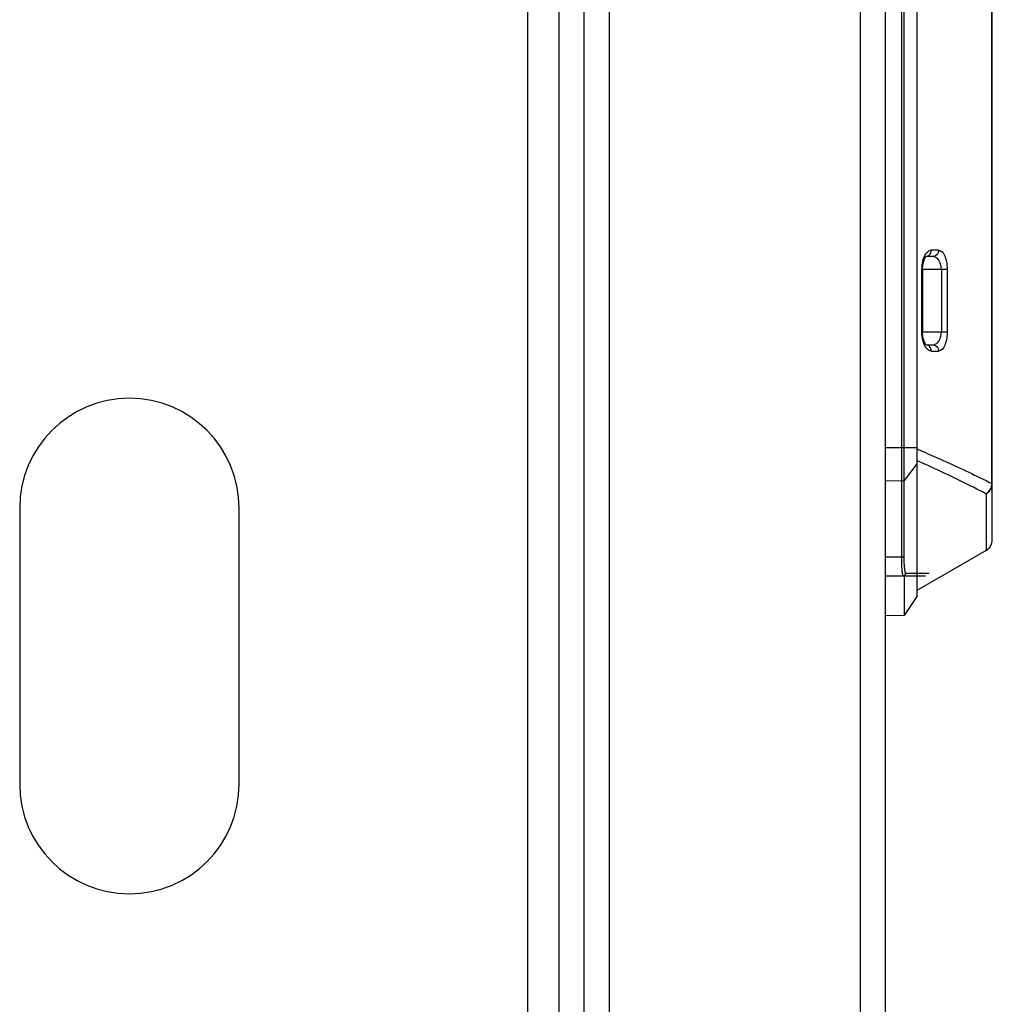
# Model space of a CAD drawing. Header units: millimetres. Extents: x 1117 to 38156, y -1945 to 7303.
# Tile 789 of 831: x 30487 to 30565, y 5668 to 5747. Entities that reach past the tile are written whole.
import ezdxf

# ---------------------------------------------------------------- set-up
doc = ezdxf.new("R2010")
doc.units = ezdxf.units.MM

msp = doc.modelspace()

# ---------------------------------------------------------------- linework, layer by layer
at = {"color": 7, "linetype": 'Continuous'}
for p, q in [((30527.605, 4816.838), (30527.605, 6016.838)), ((30530.105, 4816.838), (30530.105, 6016.838)), ((30554.105, 5956.338), (30554.105, 4856.338)), ((30556.105, 5956.338), (30556.105, 4856.338)), ((30532.105, 4858.338), (30532.105, 5954.338)), ((30534.105, 5936.338), (30534.105, 4876.338)), ((30558.618, 5848.446), (30558.618, 5700.799)), ((30557.613, 5712.675), (30557.613, 5842.549)), ((30557.424, 5703.938), (30557.424, 5834.938)), ((30557.623, 5703.938), (30557.623, 5834.938)), ((30564.602, 5709.798), (30564.602, 5752.901)), ((30564.648, 5705.319), (30564.648, 5752.901)), ((30560.357, 5728.393), (30559.783, 5728.393)), ((30559.901, 5727.89), (30559.369, 5727.89)), ((30559.035, 5721.86), (30559.035, 5726.885)), ((30559.035, 5726.885), (30561.043, 5726.885)), ((30559.089, 5726.886), (30559.09, 5726.96)), ((30559.089, 5726.885), (30559.089, 5721.86)), ((30560.584, 5726.885), (30560.584, 5721.86)), ((30561.043, 5726.885), (30561.043, 5721.86)), ((30561.043, 5721.86), (30559.035, 5721.86)), ((30559.09, 5721.77), (30559.089, 5721.86)), ((30559.372, 5720.855), (30559.342, 5720.885)), ((30559.372, 5720.855), (30559.901, 5720.855)), ((30559.382, 5720.845), (30559.372, 5720.855)), ((30559.783, 5720.353), (30560.357, 5720.353)), ((30556.105, 5712.659), (30557.613, 5712.675)), ((30557.613, 5712.675), (30558.618, 5712.675)), ((30558.717, 5711.58), (30558.618, 5711.623)), ((30558.712, 5711.58), (30558.618, 5711.623)), ((30558.618, 5711.372), (30557.613, 5710.038)), ((30556.105, 5710.023), (30557.613, 5710.038)), ((30564.648, 5709.798), (30564.602, 5709.798)), ((30564.145, 5708.977), (30564.145, 5704.449)), ((30487.105, 5707.838), (30487.105, 5685.838)), ((30504.605, 5685.838), (30504.605, 5707.838)), ((30564.145, 5704.449), (30558.618, 5701.258)), ((30556.105, 5703.938), (30557.623, 5703.938)), ((30556.105, 5702.438), (30559.331, 5702.438)), ((30557.613, 5702.438), (30557.613, 5699.274)), ((30557.751, 5702.638), (30559.605, 5702.638)), ((30558.618, 5700.799), (30557.613, 5699.274)), ((30557.613, 5699.274), (30556.105, 5699.248))]:
    msp.add_line(p, q, dxfattribs=at)
for points in [[(30559.09, 5726.96), (30559.11, 5727.204), (30559.153, 5727.431), (30559.215, 5727.631), (30559.289, 5727.784), (30559.355, 5727.874), (30559.369, 5727.888)], [(30559.342, 5720.885), (30559.266, 5721.002), (30559.182, 5721.208), (30559.118, 5721.481), (30559.09, 5721.77)]]:
    msp.add_lwpolyline(points, dxfattribs=at)
for centre, radius, start, end in [((30561.874, 5726.885), 2.839, 177.42359, 179.99664), ((30495.855, 5707.838), 8.75, 0, 180), ((30526.568, 5635.301), 83.634, 66.84411, 67.46726), ((30563.643, 5705.319), 1.005, 300, 0), ((30495.855, 5685.838), 8.75, 180, 0)]:
    msp.add_arc(centre, radius, start, end, dxfattribs=at)
for points, knots in [([(30559.188, 5727.791), (30559.222, 5727.881), (30559.311, 5728.071), (30559.497, 5728.309), (30559.696, 5728.393), (30559.783, 5728.393)], [0, 0, 0, 0, 0.322526, 0.705688, 1, 1, 1, 1]), ([(30559.366, 5727.892), (30559.479, 5727.901), (30559.707, 5728.03), (30559.783, 5728.273), (30559.783, 5728.393)], [0, 0, 0, 0, 0.486251, 1, 1, 1, 1]), ([(30560.357, 5728.393), (30560.357, 5728.266), (30560.271, 5728.009), (30560.019, 5727.89), (30559.901, 5727.89)], [0, 0, 0, 0, 0.517194, 1, 1, 1, 1]), ([(30560.357, 5728.393), (30560.569, 5728.393), (30560.797, 5728.089), (30560.926, 5727.745), (30561.02, 5727.382), (30561.043, 5727.089), (30561.043, 5726.885)], [0, 0, 0, 0, 0.363382, 0.498365, 0.650112, 1, 1, 1, 1]), ([(30559.037, 5727.013), (30559.041, 5727.083), (30559.062, 5727.347), (30559.12, 5727.61), (30559.188, 5727.791)], [0, 0, 0, 0, 0.267012, 1, 1, 1, 1]), ([(30560.584, 5726.885), (30560.584, 5727.022), (30560.551, 5727.278), (30560.401, 5727.605), (30560.18, 5727.829), (30559.99, 5727.89), (30559.901, 5727.89)], [0, 0, 0, 0, 0.30871, 0.573831, 0.800117, 1, 1, 1, 1]), ([(30559.187, 5720.957), (30559.162, 5721.023), (30559.07, 5721.315), (30559.035, 5721.624), (30559.035, 5721.86)], [0, 0, 0, 0, 0.228482, 1, 1, 1, 1]), ([(30559.901, 5720.855), (30559.99, 5720.855), (30560.181, 5720.916), (30560.401, 5721.141), (30560.551, 5721.468), (30560.584, 5721.724), (30560.584, 5721.86)], [0, 0, 0, 0, 0.200282, 0.426886, 0.692055, 1, 1, 1, 1]), ([(30561.043, 5721.86), (30561.043, 5721.657), (30561.019, 5721.364), (30560.926, 5721.002), (30560.797, 5720.658), (30560.569, 5720.353), (30560.357, 5720.353)], [0, 0, 0, 0, 0.349027, 0.500745, 0.635859, 1, 1, 1, 1]), ([(30559.783, 5720.353), (30559.663, 5720.353), (30559.469, 5720.467), (30559.297, 5720.706), (30559.221, 5720.867), (30559.187, 5720.957)], [0, 0, 0, 0, 0.40491, 0.674623, 1, 1, 1, 1]), ([(30559.783, 5720.353), (30559.783, 5720.469), (30559.711, 5720.706), (30559.493, 5720.838), (30559.382, 5720.852)], [0, 0, 0, 0, 0.511678, 1, 1, 1, 1]), ([(30559.901, 5720.855), (30560.019, 5720.855), (30560.271, 5720.736), (30560.357, 5720.479), (30560.357, 5720.353)], [0, 0, 0, 0, 0.482806, 1, 1, 1, 1]), ([(30557.613, 5710.038), (30557.615, 5710.197), (30557.619, 5711.076), (30557.616, 5711.955), (30557.613, 5712.675)], [0, 0, 0, 0, 0.181094, 1, 1, 1, 1]), ([(30559.456, 5712.197), (30559.947, 5711.987), (30561.681, 5711.226), (30563.389, 5710.409), (30564.602, 5709.798)], [0, 0, 0, 0, 0.282374, 1, 1, 1, 1]), ([(30564.145, 5708.977), (30563.763, 5709.176), (30561.977, 5710.091), (30560.161, 5710.949), (30558.717, 5711.58)], [0, 0, 0, 0, 0.214663, 1, 1, 1, 1]), ([(30564.602, 5709.798), (30564.595, 5709.637), (30564.503, 5709.315), (30564.278, 5709.067), (30564.145, 5708.977)], [0, 0, 0, 0, 0.5005, 1, 1, 1, 1]), ([(30564.145, 5708.977), (30564.291, 5709.061), (30564.552, 5709.293), (30564.648, 5709.634), (30564.648, 5709.798)], [0, 0, 0, 0, 0.506167, 1, 1, 1, 1]), ([(30557.552, 5702.438), (30557.539, 5702.438), (30557.517, 5702.488), (30557.5, 5702.565), (30557.478, 5702.707), (30557.452, 5702.974), (30557.43, 5703.392), (30557.424, 5703.746), (30557.424, 5703.938)], [0, 0, 0, 0, 0.024916, 0.083195, 0.175561, 0.299137, 0.620647, 1, 1, 1, 1]), ([(30557.751, 5702.638), (30557.739, 5702.639), (30557.717, 5702.678), (30557.699, 5702.749), (30557.677, 5702.87), (30557.651, 5703.103), (30557.629, 5703.465), (30557.623, 5703.771), (30557.623, 5703.938)], [0, 0, 0, 0, 0.026791, 0.084985, 0.177491, 0.300921, 0.621531, 1, 1, 1, 1]), ([(30557.552, 5702.438), (30557.603, 5702.438), (30557.709, 5702.481), (30557.751, 5702.587), (30557.751, 5702.638)], [0, 0, 0, 0, 0.499191, 1, 1, 1, 1])]:
    msp.add_open_spline(points, degree=3, knots=knots, dxfattribs=at)

doc.saveas('drawing.dxf')
